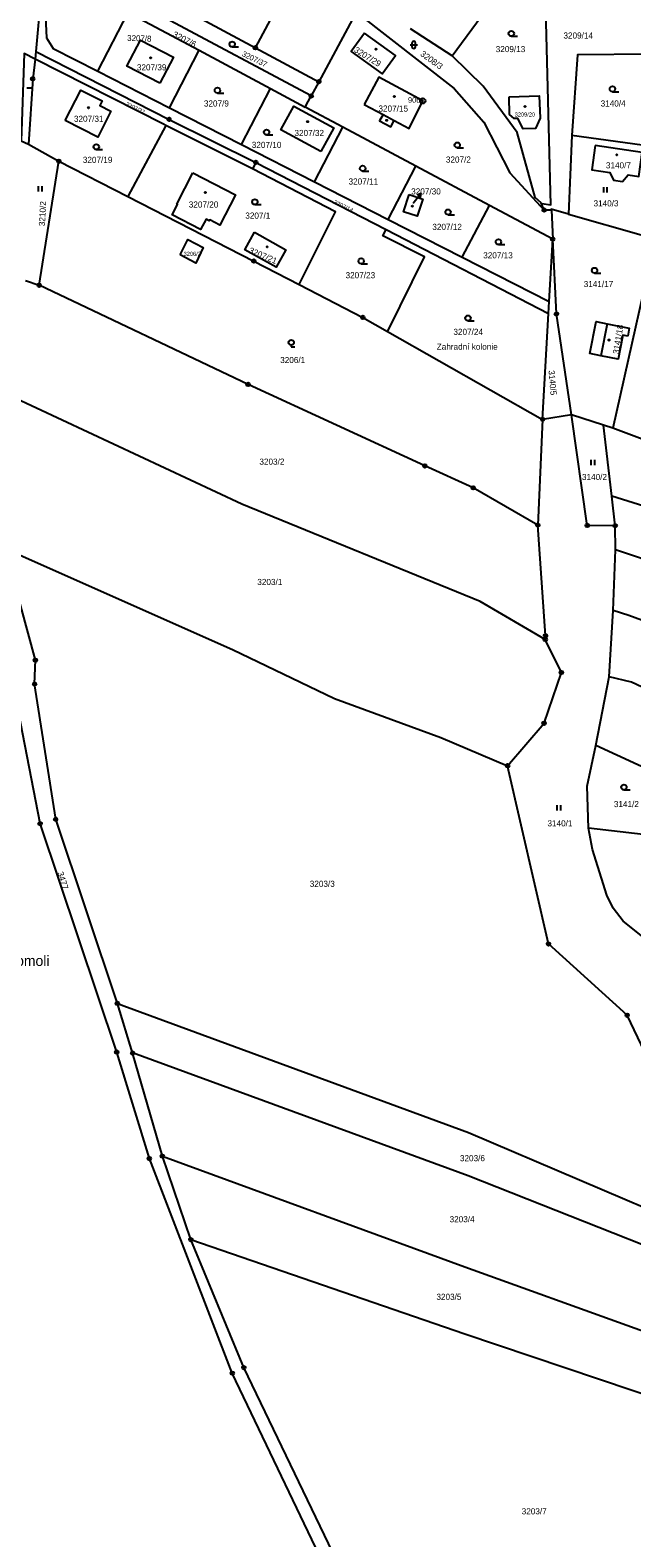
# Model space of a CAD drawing. Extents: x -733394 to -722299, y -1082822 to -1075049.
# Drawn here: x -727404.2 to -727237, y -1080027.5 to -1079608 of the extents above; entities that cross this region are included whole.
import ezdxf

# ---------------------------------------------------------------- set-up
doc = ezdxf.new("R2010")
doc.units = 0
for name, color, linetype in [('Hranice parcel', 7, 'Continuous'), ('Parcelní čísla', 7, 'Continuous'), ('Pop  PČ popisy', 7, 'Continuous'), ('Vnitřní kresba', 7, 'Continuous'), ('Značky bodu BP', 7, 'Continuous'), ('Značky budov', 7, 'Continuous'), ('Značky kultur', 7, 'Continuous')]:
    doc.layers.add(name, color=color, linetype=linetype)

msp = doc.modelspace()

# ---------------------------------------------------------------- linework, layer by layer
at = {"layer": 'Hranice parcel'}
for p, q in [((-727400.59, -1079590.42), (-727402.61, -1079613.91)), ((-727341.61, -1079612.9), (-727329.02, -1079589.33)), ((-727286.94, -1079615.17), (-727269.96, -1079591.93)), ((-727385.39, -1079619.42), (-727376.98, -1079603.05)), ((-727376.98, -1079603.05), (-727357.28, -1079613.58)), ((-727326.1, -1079626.3), (-727366.75, -1079604.55)), ((-727359.24, -1079603.46), (-727341.61, -1079612.9)), ((-727286.94, -1079615.17), (-727298.53, -1079607.61)), ((-727402.61, -1079613.91), (-727402.82, -1079616.06)), ((-727365.53, -1079629.58), (-727357.28, -1079613.58)), ((-727357.28, -1079613.58), (-727337.4, -1079624.22)), ((-727341.61, -1079612.9), (-727323.98, -1079622.33)), ((-727385.39, -1079619.42), (-727365.53, -1079629.58)), ((-727323.98, -1079622.33), (-727326.1, -1079626.3)), ((-727345.47, -1079639.83), (-727337.4, -1079624.22)), ((-727337.4, -1079624.22), (-727327.75, -1079629.38)), ((-727327.75, -1079629.38), (-727326.1, -1079626.3)), ((-727365.53, -1079629.58), (-727345.47, -1079639.83)), ((-727317.32, -1079634.96), (-727327.75, -1079629.38)), ((-727366.52, -1079634.54), (-727377.08, -1079654.29)), ((-727342.46, -1079646.57), (-727366.52, -1079634.54)), ((-727325.22, -1079650.18), (-727317.32, -1079634.96)), ((-727297.04, -1079645.81), (-727317.32, -1079634.96)), ((-727253.67, -1079637.35), (-727254.58, -1079659.2)), ((-727231.45, -1079640.34), (-727253.67, -1079637.35)), ((-727404.7, -1079639.74), (-727396.26, -1079644.46)), ((-727345.47, -1079639.83), (-727325.22, -1079650.18)), ((-727401.72, -1079678.97), (-727396.26, -1079644.46)), ((-727396.26, -1079644.46), (-727377.08, -1079654.29)), ((-727341.52, -1079644.79), (-727342.46, -1079646.57)), ((-727341.52, -1079644.79), (-727305.27, -1079663.48)), ((-727304.76, -1079660.64), (-727297.04, -1079645.81)), ((-727276.57, -1079656.76), (-727297.04, -1079645.81)), ((-727325.22, -1079650.18), (-727304.76, -1079660.64)), ((-727284.12, -1079671.19), (-727276.57, -1079656.76)), ((-727259, -1079666.16), (-727276.57, -1079656.76)), ((-727261.36, -1079658.05), (-727262.17, -1079656.08)), ((-727259.37, -1079658.13), (-727261.36, -1079658.05)), ((-727259.37, -1079658.13), (-727259, -1079666.16)), ((-727254.58, -1079659.2), (-727233.78, -1079665.09)), ((-727305.27, -1079663.48), (-727260.15, -1079686.84)), ((-727304.76, -1079660.64), (-727284.12, -1079671.19)), ((-727259.97, -1079683.53), (-727259, -1079666.16)), ((-727257.96, -1079686.96), (-727259, -1079666.16)), ((-727230.73, -1079667.07), (-727242.27, -1079718.78)), ((-727284.12, -1079671.19), (-727259.97, -1079683.53)), ((-727405.5, -1079677.67), (-727401.72, -1079678.97)), ((-727260.15, -1079686.84), (-727259.97, -1079683.53)), ((-727261.79, -1079716.3), (-727260.15, -1079686.84)), ((-727253.75, -1079715.02), (-727257.96, -1079686.96)), ((-727304.89, -1079691.85), (-727261.79, -1079716.3)), ((-727261.79, -1079716.3), (-727263.15, -1079745.7)), ((-727253.75, -1079715.02), (-727261.79, -1079716.3)), ((-727249.4, -1079745.82), (-727253.75, -1079715.02)), ((-727244.85, -1079717.92), (-727253.75, -1079715.02)), ((-727242.56, -1079737.69), (-727244.85, -1079717.92)), ((-727242.27, -1079718.78), (-727244.85, -1079717.92)), ((-727233.43, -1079722.12), (-727242.27, -1079718.78)), ((-727241.61, -1079745.89), (-727242.56, -1079737.69)), ((-727202.07, -1079750.26), (-727242.56, -1079737.69)), ((-727241.61, -1079745.89), (-727249.4, -1079745.82)), ((-727241.53, -1079752.6), (-727241.61, -1079745.89)), ((-727242.17, -1079769.52), (-727241.53, -1079752.6)), ((-727206.79, -1079764.4), (-727241.53, -1079752.6)), ((-727243.27, -1079787.97), (-727242.17, -1079769.52)), ((-727247.04, -1079807.05), (-727243.27, -1079787.97)), ((-727229.49, -1079815.09), (-727247.04, -1079807.05)), ((-727222.86, -1079833.14), (-727249, -1079830.07)), ((-727375.74, -1079892.61), (-727379.96, -1079878.83)), ((-727367.48, -1079921.33), (-727375.74, -1079892.61)), ((-727359.57, -1079944.55), (-727367.48, -1079921.33))]:
    msp.add_line(p, q, dxfattribs=at)
for points in [[(-727398.83, -1079591.36), (-727400.5, -1079592.41), (-727399.69, -1079610.17), (-727397.82, -1079613.07), (-727385.39, -1079619.42)], [(-727262.17, -1079656.08), (-727262.02, -1079656.22), (-727259.54, -1079656.64), (-727261.04, -1079598.5), (-727269.96, -1079591.93)], [(-727313.64, -1079602.99), (-727314.03, -1079603.72), (-727323.98, -1079622.33)], [(-727313.64, -1079602.99), (-727286.37, -1079624.26), (-727278.13, -1079633.61), (-727270.93, -1079647.65), (-727261.36, -1079658.05)], [(-727311.34, -1079608.83), (-727315.03, -1079613.92), (-727306.42, -1079620.15), (-727302.73, -1079615.07), (-727311.34, -1079608.83)], [(-727402.61, -1079613.91), (-727365.62, -1079632.81), (-727341.52, -1079644.79)], [(-727368.2, -1079622.76), (-727377.32, -1079618.03), (-727373.56, -1079610.77), (-727364.41, -1079615.49), (-727368.2, -1079622.76)], [(-727402.82, -1079616.06), (-727405.91, -1079614.45), (-727406.72, -1079638.79), (-727404.7, -1079639.74)], [(-727402.82, -1079616.06), (-727403.52, -1079621.52), (-727404.7, -1079639.74)], [(-727366.52, -1079634.54), (-727367.2, -1079634.19), (-727402.82, -1079616.06)], [(-727262.17, -1079656.08), (-727263.85, -1079654.53), (-727268.89, -1079636.49), (-727278.32, -1079623.57), (-727286.94, -1079615.17)], [(-727231.83, -1079614.67), (-727252.06, -1079614.89), (-727253.67, -1079637.35)], [(-727311.41, -1079628.66), (-727306.14, -1079631.48), (-727307.09, -1079633.25), (-727303.99, -1079634.92), (-727303.04, -1079633.14), (-727298.92, -1079635.35), (-727295.12, -1079627.69), (-727307.33, -1079621.04), (-727311.41, -1079628.66)], [(-727394.51, -1079633.14), (-727390.16, -1079624.66), (-727384.22, -1079627.66), (-727384.86, -1079628.95), (-727381.8, -1079630.51), (-727385.45, -1079637.74), (-727394.51, -1079633.14)], [(-727271.12, -1079626.57), (-727262.77, -1079626.31), (-727262.52, -1079632.46), (-727263.74, -1079635.36), (-727267.22, -1079635.46), (-727268.64, -1079632.61), (-727269.69, -1079632.59), (-727270.96, -1079631.43), (-727271.12, -1079626.57)], [(-727323.43, -1079641.79), (-727334.51, -1079635.76), (-727330.9, -1079629.12), (-727319.83, -1079635.13), (-727323.43, -1079641.79)], [(-727247.15, -1079640.13), (-727248.08, -1079646.86), (-727243.09, -1079647.57), (-727242.08, -1079649.73), (-727239.6, -1079650.08), (-727237.99, -1079648.21), (-727235.04, -1079648.76), (-727234.13, -1079642.08), (-727247.15, -1079640.13)], [(-727329.44, -1079678.78), (-727319.33, -1079658.54), (-727342.46, -1079646.57)], [(-727358.97, -1079647.68), (-727347.16, -1079653.8), (-727351.46, -1079662.29), (-727354.32, -1079660.81), (-727354.43, -1079661.03), (-727355.33, -1079660.57), (-727356.86, -1079663.44), (-727364.77, -1079659.38), (-727363.27, -1079656.48), (-727363.43, -1079656.4), (-727358.97, -1079647.68)], [(-727377.08, -1079654.29), (-727342.06, -1079672.24), (-727329.44, -1079678.78)], [(-727298.9, -1079653.73), (-727295.09, -1079654.98), (-727296.66, -1079659.79), (-727300.47, -1079658.52), (-727298.9, -1079653.73)], [(-727254.58, -1079659.2), (-727259.38, -1079657.84), (-727259.37, -1079658.13)], [(-727341.85, -1079664.25), (-727333.12, -1079669.12), (-727335.82, -1079673.97), (-727344.55, -1079669.11), (-727341.85, -1079664.25)], [(-727304.89, -1079691.85), (-727304.84, -1079691.75), (-727294.62, -1079671.04), (-727306.19, -1079665.25), (-727305.27, -1079663.48)], [(-727362.5, -1079670.51), (-727360.38, -1079666.29), (-727356.13, -1079668.49), (-727358.22, -1079672.81), (-727362.5, -1079670.51)], [(-727263.15, -1079745.7), (-727281.1, -1079735.35), (-727294.54, -1079729.24), (-727343.66, -1079706.57), (-727401.72, -1079678.97)], [(-727329.44, -1079678.78), (-727311.77, -1079687.94), (-727304.89, -1079691.85)], [(-727238.12, -1079693.14), (-727239.48, -1079692.88), (-727240.8, -1079699.58), (-727245.66, -1079698.59), (-727248.63, -1079697.98), (-727246.94, -1079689.04), (-727243.84, -1079689.67), (-727237.72, -1079690.9), (-727238.12, -1079693.14)], [(-727261.07, -1079777.55), (-727279.11, -1079766.98), (-727345.38, -1079739.91), (-727409.58, -1079709.8)], [(-727261.07, -1079777.55), (-727260.98, -1079776.47), (-727263.15, -1079745.7)], [(-727411.18, -1079752.22), (-727348.01, -1079780.3), (-727319.65, -1079793.98), (-727290.1, -1079804.82), (-727271.52, -1079812.69)], [(-727379.96, -1079878.83), (-727397.13, -1079827.58), (-727402.97, -1079789.92), (-727402.76, -1079783.32), (-727411.18, -1079752.22)], [(-727212.15, -1079780.3), (-727237.83, -1079770.86), (-727242.17, -1079769.52)], [(-727271.52, -1079812.69), (-727261.39, -1079800.85), (-727256.57, -1079786.73), (-727261.07, -1079777.55)], [(-727216.71, -1079798.94), (-727237.14, -1079789.4), (-727243.27, -1079787.97)], [(-727270.73, -1080121.19), (-727299.1, -1080071.5), (-727318.53, -1080043.51), (-727348.04, -1079981.71), (-727371.09, -1079921.99), (-727380.16, -1079892.37), (-727401.46, -1079828.79), (-727408.66, -1079791.49)], [(-727249, -1079830.07), (-727249.44, -1079818.41), (-727247.04, -1079807.05)], [(-727184.45, -1079956.99), (-727184.55, -1079945.48), (-727192.65, -1079925.06), (-727196.86, -1079917.46), (-727216.37, -1079899.83), (-727233.42, -1079892.34), (-727238.3, -1079882.11), (-727260.16, -1079862.28), (-727271.52, -1079812.69)], [(-727218.32, -1079872.83), (-727239.41, -1079855.97), (-727242.17, -1079852.31), (-727243.91, -1079848.69), (-727247.95, -1079836.02), (-727249, -1079830.07)], [(-727379.96, -1079878.83), (-727282.41, -1079914.73), (-727189.86, -1079954.24), (-727184.45, -1079956.99)], [(-727188.27, -1079964.04), (-727193.44, -1079962), (-727282.5, -1079926.77), (-727375.74, -1079892.61)], [(-727367.48, -1079921.33), (-727283.46, -1079952.15), (-727188.7, -1079986.26)], [(-727359.57, -1079944.55), (-727283.43, -1079970.76), (-727190.38, -1080002.15)], [(-727298.72, -1080065.49), (-727315.34, -1080041.47), (-727344.83, -1079980.17), (-727359.57, -1079944.55)]]:
    msp.add_lwpolyline(points, dxfattribs=at)
at = {"layer": 'Pop  PČ popisy'}
for p, q in [((-727297.74, -1079656.13), (-727297.48, -1079655.8)), ((-727297.48, -1079655.8), (-727295.63, -1079653.44)), ((-727295.63, -1079653.44), (-727296.64, -1079653.92)), ((-727295.63, -1079653.44), (-727295.85, -1079654.53))]:
    msp.add_line(p, q, dxfattribs=at)
at = {"layer": 'Vnitřní kresba'}
for p, q in [((-727306.14, -1079631.48), (-727303.04, -1079633.14)), ((-727243.84, -1079689.67), (-727245.66, -1079698.59))]:
    msp.add_line(p, q, dxfattribs=at)
at = {"layer": 'Značky bodu BP'}
for centre, radius in [((-727341.61, -1079612.9), 0.5), ((-727341.61, -1079612.9), 0.0303), ((-727403.52, -1079621.52), 0.5), ((-727403.52, -1079621.52), 0.0303), ((-727323.98, -1079622.33), 0.5), ((-727323.98, -1079622.33), 0.0303), ((-727326.1, -1079626.3), 0.5), ((-727326.1, -1079626.3), 0.0303), ((-727295.12, -1079627.69), 0.75), ((-727295.12, -1079627.69), 0.03), ((-727365.62, -1079632.81), 0.5), ((-727365.62, -1079632.81), 0.0303), ((-727396.26, -1079644.46), 0.5), ((-727396.26, -1079644.46), 0.0303), ((-727341.52, -1079644.79), 0.5), ((-727341.52, -1079644.79), 0.0303), ((-727261.36, -1079658.05), 0.5), ((-727261.36, -1079658.05), 0.0303), ((-727259, -1079666.16), 0.5), ((-727259, -1079666.16), 0.0303), ((-727342.06, -1079672.24), 0.5), ((-727342.06, -1079672.24), 0.0303), ((-727401.72, -1079678.97), 0.5), ((-727401.72, -1079678.97), 0.0303), ((-727311.77, -1079687.94), 0.5), ((-727311.77, -1079687.94), 0.0303), ((-727257.96, -1079686.96), 0.5), ((-727257.96, -1079686.96), 0.0303), ((-727343.66, -1079706.57), 0.5), ((-727343.66, -1079706.57), 0.0303), ((-727261.79, -1079716.3), 0.5), ((-727261.79, -1079716.3), 0.0303), ((-727294.54, -1079729.24), 0.5), ((-727294.54, -1079729.24), 0.0303), ((-727281.1, -1079735.35), 0.5), ((-727281.1, -1079735.35), 0.0303), ((-727263.15, -1079745.7), 0.5), ((-727263.15, -1079745.7), 0.0303), ((-727249.4, -1079745.82), 0.5), ((-727249.4, -1079745.82), 0.0303), ((-727241.61, -1079745.89), 0.5), ((-727241.61, -1079745.89), 0.0303), ((-727261.07, -1079777.55), 0.5), ((-727260.98, -1079776.47), 0.5), ((-727261.07, -1079777.55), 0.0303), ((-727260.98, -1079776.47), 0.0303), ((-727402.76, -1079783.32), 0.5), ((-727402.76, -1079783.32), 0.0303), ((-727402.97, -1079789.92), 0.5), ((-727402.97, -1079789.92), 0.0303), ((-727256.57, -1079786.73), 0.5), ((-727256.57, -1079786.73), 0.0303), ((-727261.39, -1079800.85), 0.5), ((-727261.39, -1079800.85), 0.0303), ((-727271.52, -1079812.69), 0.5), ((-727271.52, -1079812.69), 0.0303), ((-727397.13, -1079827.58), 0.5), ((-727397.13, -1079827.58), 0.0303), ((-727401.46, -1079828.79), 0.5), ((-727401.46, -1079828.79), 0.0303), ((-727260.16, -1079862.28), 0.5), ((-727260.16, -1079862.28), 0.0303), ((-727379.96, -1079878.83), 0.5), ((-727379.96, -1079878.83), 0.0303), ((-727238.3, -1079882.11), 0.5), ((-727238.3, -1079882.11), 0.0303), ((-727380.16, -1079892.37), 0.5), ((-727380.16, -1079892.37), 0.0303), ((-727375.74, -1079892.61), 0.5), ((-727375.74, -1079892.61), 0.0303), ((-727371.09, -1079921.99), 0.5), ((-727371.09, -1079921.99), 0.0303), ((-727367.48, -1079921.33), 0.5), ((-727367.48, -1079921.33), 0.0303), ((-727359.57, -1079944.55), 0.5), ((-727359.57, -1079944.55), 0.0303), ((-727348.04, -1079981.71), 0.5), ((-727348.04, -1079981.71), 0.0303), ((-727344.83, -1079980.17), 0.5), ((-727344.83, -1079980.17), 0.0303)]:
    msp.add_circle(centre, radius, dxfattribs=at)
at = {"layer": 'Značky budov'}
for centre in [(-727308.13, -1079613.28), (-727370.72, -1079615.7), (-727303.04, -1079626.46), (-727388.01, -1079629.58), (-727266.69, -1079629.23), (-727327.11, -1079633.46), (-727305.13, -1079633.08), (-727241.18, -1079642.7), (-727355.55, -1079653.17), (-727297.99, -1079656.96), (-727338.34, -1079668.29), (-727243.34, -1079694.24)]:
    msp.add_circle(centre, 0.175, dxfattribs=at)
at = {"layer": 'Značky kultur'}
for p, q in [((-727270.5, -1079609.69), (-727268.75, -1079609.69)), ((-727348.06, -1079612.65), (-727346.31, -1079612.65)), ((-727298.61, -1079612.1), (-727296.61, -1079612.1)), ((-727298.11, -1079611.6), (-727298.11, -1079612.6)), ((-727297.11, -1079612.6), (-727297.11, -1079611.6)), ((-727405.14, -1079624.05), (-727403.39, -1079624.05)), ((-727352.16, -1079625.49), (-727350.41, -1079625.49)), ((-727242.39, -1079625.11), (-727240.64, -1079625.11)), ((-727338.51, -1079637.14), (-727336.76, -1079637.14)), ((-727385.83, -1079641.22), (-727384.08, -1079641.22)), ((-727285.52, -1079640.72), (-727283.77, -1079640.72)), ((-727311.81, -1079647.2), (-727310.06, -1079647.2)), ((-727401.91, -1079652.89), (-727401.91, -1079651.39)), ((-727400.91, -1079652.89), (-727400.91, -1079651.39)), ((-727244.82, -1079653.18), (-727244.82, -1079651.68)), ((-727243.82, -1079653.18), (-727243.82, -1079651.68)), ((-727341.77, -1079656.53), (-727340.02, -1079656.53)), ((-727288.07, -1079659.38), (-727286.32, -1079659.38)), ((-727274.07, -1079667.67), (-727272.32, -1079667.67)), ((-727312.23, -1079672.98), (-727310.48, -1079672.98)), ((-727247.37, -1079675.59), (-727245.62, -1079675.59)), ((-727282.54, -1079688.87), (-727280.79, -1079688.87)), ((-727331.66, -1079695.66), (-727331.66, -1079696.16)), ((-727331.66, -1079696.16), (-727330.66, -1079696.16)), ((-727248.27, -1079729.04), (-727248.27, -1079727.54)), ((-727247.27, -1079729.04), (-727247.27, -1079727.54)), ((-727239.19, -1079819.4), (-727237.44, -1079819.4)), ((-727257.77, -1079825.13), (-727257.77, -1079823.63)), ((-727256.77, -1079825.13), (-727256.77, -1079823.63))]:
    msp.add_line(p, q, dxfattribs=at)
for centre in [(-727270.5, -1079608.94), (-727348.06, -1079611.9), (-727352.16, -1079624.74), (-727242.39, -1079624.36), (-727338.51, -1079636.39), (-727285.52, -1079639.97), (-727385.83, -1079640.47), (-727311.81, -1079646.45), (-727341.77, -1079655.78), (-727288.07, -1079658.63), (-727274.07, -1079666.92), (-727312.23, -1079672.23), (-727247.37, -1079674.84), (-727282.54, -1079688.12), (-727331.66, -1079694.91), (-727239.19, -1079818.65)]:
    msp.add_circle(centre, 0.75, dxfattribs=at)
for centre, start, end in [((-727297.61, -1079611.6), 0, 180), ((-727297.61, -1079612.6), 180, 359.9879)]:
    msp.add_arc(centre, 0.5, start, end, dxfattribs=at)

# ---------------------------------------------------------------- texts
at = {"layer": 'Parcelní čísla'}
for s, height, rotation, p in [('3207/8', 1.65, 358, (-727377.28, -1079610.97)), ('3207/6', 1.7, 333, (-727364.79, -1079609.72)), ('3207/37', 1.535, 334, (-727345.51, -1079615.11)), ('3207/29', 1.7, 328, (-727314.36, -1079613.94)), ('3208/3', 1.7, 324, (-727295.95, -1079614.95)), ('3207/27', 1.139, 334, (-727377.78, -1079628.94)), ('3210/2', 1.7, 87, (-727400.13, -1079662.58)), ('3207/14', 1.139, 334, (-727319.93, -1079656.24)), ('3207/21', 1.7, 337, (-727343.61, -1079669.91)), ('3141/18', 1.7, 81, (-727240.62, -1079698.21)), ('3140/5', 1.7, 275, (-727260.17, -1079702.71)), ('3477', 1.7, 287, (-727396.64, -1079842.45))]:
    msp.add_text(s, height=height, rotation=rotation, dxfattribs=at).set_placement(p)
for s, height, p in [('3209/14', 1.7, (-727256.01, -1079610.33)), ('3209/13', 1.7, (-727274.83, -1079614.11)), ('3207/39', 1.7, (-727374.56, -1079619.19)), ('3207/9', 1.7, (-727355.94, -1079629.24)), ('3207/15', 1.7, (-727307.42, -1079630.66)), ('3209/20', 1.139, (-727269.57, -1079632.04)), ('3140/4', 1.7, (-727245.67, -1079629.24)), ('3207/31', 1.7, (-727392.05, -1079633.51)), ('3207/10', 1.7, (-727342.62, -1079640.77)), ('3207/32', 1.7, (-727330.77, -1079637.45)), ('3207/19', 1.7, (-727389.58, -1079644.93)), ('3207/2', 1.7, (-727288.68, -1079644.85)), ('3140/7', 1.7, (-727244.21, -1079646.46)), ('3207/11', 1.7, (-727315.73, -1079650.95)), ('3207/20', 1.7, (-727360.14, -1079657.36)), ('3207/30', 1.7, (-727298.32, -1079653.71)), ('3140/3', 1.7, (-727247.65, -1079657.04)), ('3207/1', 1.7, (-727344.43, -1079660.44)), ('3207/12', 1.7, (-727292.45, -1079663.58)), ('3206/2', 1.139, (-727361.57, -1079670.8)), ('3207/13', 1.7, (-727278.31, -1079671.49)), ('3207/23', 1.7, (-727316.56, -1079677.03)), ('3141/17', 1.7, (-727250.38, -1079679.49)), ('3207/24', 1.7, (-727286.59, -1079692.79)), ('3206/1', 1.7, (-727334.73, -1079700.63)), ('3203/2', 1.7, (-727340.51, -1079728.91)), ('3140/2', 1.7, (-727250.86, -1079733.18)), ('3203/1', 1.7, (-727341.09, -1079762.39)), ('3141/2', 1.7, (-727242, -1079824.2)), ('3140/1', 1.7, (-727260.45, -1079829.55)), ('3203/3', 1.7, (-727326.51, -1079846.38)), ('3203/6', 1.7, (-727284.78, -1079922.73)), ('3203/4', 1.7, (-727287.65, -1079939.72)), ('3203/5', 1.7, (-727291.31, -1079961.31)), ('3203/7', 1.7, (-727267.61, -1080021))]:
    msp.add_text(s, height=height, dxfattribs=at).set_placement(p)
at = {"layer": 'Pop  PČ popisy'}
for s, height, p in [('Zahradní kolonie', 1.7, (-727291.22, -1079696.91)), ('Na homoli', 2.9, (-727416.31, -1079868.4))]:
    msp.add_text(s, height=height, dxfattribs=at).set_placement(p)
at = {"layer": 'Značky bodu BP'}
msp.add_text('906', height=1.5, dxfattribs=at).set_placement((-727299.22, -1079628.19))

doc.saveas('drawing.dxf')
